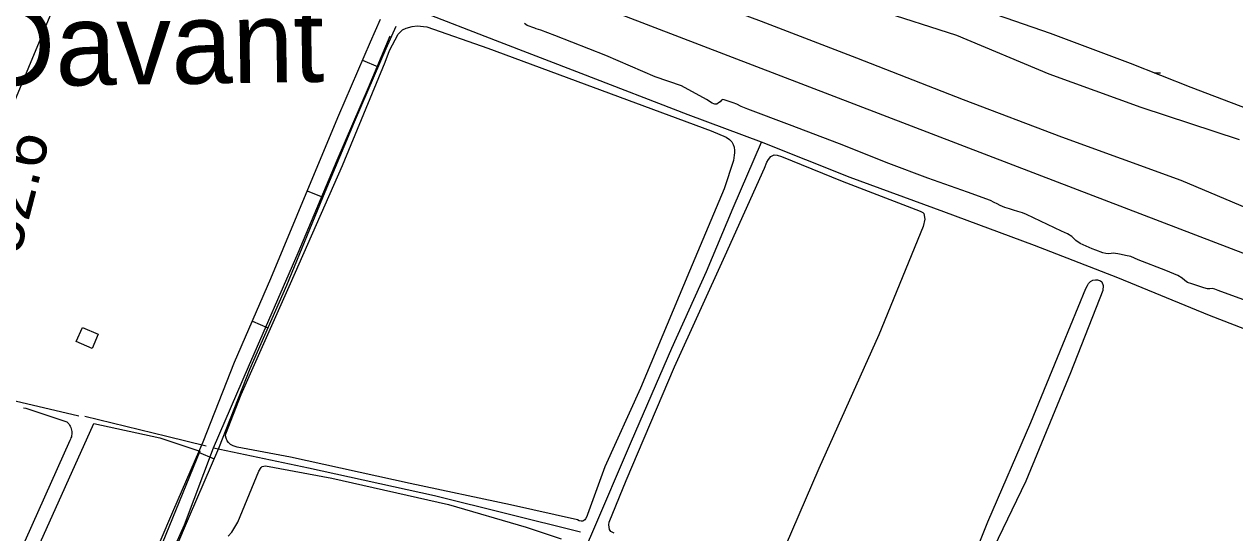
# Model space of a CAD drawing. Extents: x 3734862 to 3772949, y 391520 to 417239.
# Drawn here: x 3752854 to 3754991, y 406404 to 407302 of the extents above; entities that cross this region are included whole.
import ezdxf

# ---------------------------------------------------------------- set-up
doc = ezdxf.new("R2010")
doc.units = 0
for name, color, linetype in [('V-BLDG-OTLN', 7, 'Continuous'), ('V-LEVE-TOET', 7, 'Continuous'), ('V-RIVR-EDGE', 7, 'Continuous'), ('V-RIVR-RANG-IDEN', 7, 'Continuous'), ('V-ROAD-CNTR', 7, 'Continuous'), ('V-SITE-VEGE', 7, 'Continuous'), ('V-TOPO-GNAM-IDEN', 7, 'Continuous'), ('V-TOPO-SHOR', 7, 'Continuous'), ('V-WETL-SWMP', 7, 'Continuous')]:
    doc.layers.add(name, color=color, linetype=linetype)

msp = doc.modelspace()

# ---------------------------------------------------------------- linework, layer by layer
at = {"layer": 'V-BLDG-OTLN'}
msp.add_lwpolyline([(3752985.1, 406754.6), (3752974.2, 406729.5), (3752946.2, 406741.6), (3752957, 406766.7)], close=True, dxfattribs=at)
at = {"layer": 'V-LEVE-TOET'}
for points in [[(3754999.1, 407097.9), (3754825.4, 407154.9), (3754663, 407213.4), (3754500.4, 407282), (3754361.1, 407326.5), (3754221.2, 407383.9), (3754109.9, 407425.7), (3753959.5, 407484.8), (3753806.2, 407550.5), (3753704.5, 407588), (3753657.3, 407606.9), (3753619.4, 407620.9), (3753596.9, 407628.1), (3753555.2, 407645.4), (3753462.4, 407678.9), (3753326.4, 407734.2), (3753217.4, 407778), (3753108.8, 407824.9), (3752990.6, 407870.3), (3752879.7, 407923.1), (3752750.1, 407988.1)], [(3752834.4, 407836.3), (3752901.6, 407802.4), (3752979.2, 407767.2), (3753082, 407725.1), (3753199.8, 407678.9), (3753340.9, 407621.1), (3753467.3, 407574), (3753513.7, 407555.9), (3753536.1, 407547.8), (3753551.6, 407540.3), (3753569.2, 407526.4), (3753582.2, 407519.8), (3753594.9, 407515), (3753610.8, 407511.7), (3753622.8, 407506.9), (3753707.4, 407474.7), (3753843.2, 407425.5), (3753991.6, 407368.4), (3754154.7, 407306.8), (3754323.3, 407242.5), (3754511.5, 407168.9), (3754684.7, 407102.9), (3754895.8, 407026.4), (3755077, 406950.2)]]:
    msp.add_lwpolyline(points, dxfattribs=at)
at = {"layer": 'V-RIVR-EDGE'}
msp.add_spline([(3746931.7, 406550.4), (3746966.5, 406541.2), (3747000.3, 406533.5), (3747028.4, 406531.1), (3747049.2, 406530.6), (3747079.9, 406527.4), (3747121, 406521.9), (3747141.4, 406516.4), (3747167.6, 406506.4), (3747191.1, 406503.1), (3747219.1, 406497.2), (3747265.7, 406490.3), (3747293.2, 406486.2), (3747333.4, 406477.9), (3747365.5, 406463.8), (3747391.7, 406462), (3747413.4, 406460.5), (3747443.7, 406454.6), (3747492.5, 406444.5), (3747522.3, 406436.3), (3747568.9, 406426.3), (3747592.4, 406424.4), (3747623.1, 406416.2), (3747654.3, 406411.6), (3747685.5, 406405.6), (3747720.3, 406400.6), (3747756.5, 406392.3), (3747789, 406384.6), (3747817, 406380), (3747892.9, 406362.6), (3747922.3, 406361.6), (3747961.2, 406354.7), (3747996.4, 406343.8), (3748029.4, 406335.1), (3748075.1, 406323.3), (3748106.7, 406312.8), (3748130.6, 406304.1), (3748172.6, 406292.3), (3748240.4, 406277.2), (3748299.6, 406266.6), (3748356.6, 406256.6), (3748411.7, 406249.2), (3748447.9, 406247.7), (3748494.5, 406240.8), (3748519.8, 406230.8), (3748547.3, 406222.6), (3748571.3, 406220.8), (3748597.5, 406211.6), (3748627.8, 406208), (3748668.4, 406202), (3748718.6, 406189.6), (3748775.5, 406175.9), (3748839.3, 406164), (3748879, 406152.2), (3748973.5, 406125.3), (3749053.4, 406102.9), (3749137.9, 406082.8), (3749198.9, 406068.6), (3749236, 406058.6), (3749302, 406039.4), (3749349, 406026.2), (3749388.7, 406021.1), (3749433.5, 406017.9), (3749464.3, 406022.8), (3749481.9, 406024.1), (3749498.6, 406024), (3749517.6, 406018.6), (3749535.7, 406007.7), (3749563.6, 405977.8), (3749586.1, 405945.1), (3749596, 405927.5), (3749604.2, 405914.3), (3749617.2, 405907.1), (3749630.4, 405903.9), (3749645.3, 405906.1), (3749665.6, 405909.2), (3749678.7, 405908.7), (3749695, 405905.5), (3749706.3, 405898.7), (3749720.7, 405886.5), (3749732.5, 405871.5), (3749738.7, 405854.8), (3749753.2, 405846.2), (3749774, 405842), (3749792.1, 405842), (3749813.3, 405838.8), (3749847.7, 405834.2), (3749885.6, 405825.5), (3749900.1, 405826.4), (3749915.5, 405827.2), (3749934.5, 405825.8), (3749947.6, 405819), (3749970.6, 405799), (3749987.3, 405784.1), (3750009.8, 405773.6), (3750059.5, 405759.9), (3750107, 405745.8), (3750154, 405729.4), (3750199.6, 405709), (3750231.7, 405693), (3750274.6, 405679.8), (3750310.7, 405673), (3750392.1, 405645.6), (3750475.2, 405615.1), (3750529.8, 405598.7), (3750581.4, 405585), (3750627, 405575.9), (3750680.8, 405565.3), (3750753.5, 405551.1), (3750814.6, 405541.5), (3750862, 405533.2), (3750908.6, 405520.5), (3750940.2, 405509.1), (3751006.2, 405492.6), (3751057.7, 405483), (3751104.2, 405473.9), (3751120.9, 405467.5), (3751139, 405460.2), (3751152.1, 405459.7), (3751173.4, 405464.2), (3751184.7, 405472.8), (3751191.5, 405488.6), (3751201.5, 405494.9), (3751211.4, 405495.3), (3751247.6, 405482.1), (3751275.2, 405477.5), (3751308.6, 405471.5), (3751332.1, 405471), (3751351.6, 405477.8), (3751362.9, 405490.8), (3751371.6, 405512.1), (3751377.4, 405519.3), (3751384.7, 405520.2), (3751391.5, 405520.2), (3751395.5, 405510.7), (3751412.9, 405429.2), (3751420.1, 405404.8), (3751435.9, 405384.9), (3751452.2, 405375.8), (3751476.1, 405370.3), (3751504.6, 405369.3), (3751526.7, 405372), (3751559.3, 405380), (3751596, 405393.5), (3751605.9, 405397.1), (3751625.8, 405394.3), (3751637.1, 405390.7), (3751648.4, 405390.7), (3751658.8, 405393.4), (3751667.4, 405398.8), (3751681.5, 405412.7), (3751695.1, 405426.3), (3751707.7, 405426.7), (3751725.8, 405423.9), (3751730.8, 405416.7), (3751734.3, 405395.9), (3751740.2, 405377.3), (3751752.8, 405362.8), (3751765.9, 405348.8), (3751785.7, 405336.1), (3751805.2, 405331), (3751839.5, 405323.3), (3751857.6, 405320.1), (3751873, 405313.2), (3751892.4, 405299.2), (3751914, 405291.4), (3751951.1, 405285), (3751975.1, 405278.2), (3752049.2, 405261.3), (3752098, 405248), (3752154.5, 405233.4), (3752211, 405224.2), (3752273.8, 405213.7), (3752378.2, 405197.1), (3752467.7, 405177), (3752559, 405159.6), (3752595.6, 405150.9), (3752628.1, 405143.2), (3752650.2, 405140.4), (3752661.6, 405143.1), (3752673.3, 405152.1), (3752681, 405155.7), (3752696.4, 405157.5), (3752729.4, 405147.9), (3752742, 405142), (3752754.7, 405138.8), (3752779.5, 405135.1), (3752815.3, 405129.6), (3752862.3, 405123.6), (3752908.4, 405120.8), (3752951.3, 405119.8), (3753012.8, 405109.2), (3753057.5, 405101.9), (3753115.4, 405090.4), (3753167.4, 405077.2), (3753182.3, 405070.4), (3753206.7, 405060.4), (3753226.5, 405055.3), (3753255.5, 405048.9), (3753304.7, 405032.5), (3753353.5, 405017), (3753421.7, 404999.2), (3753465.1, 404991.4), (3753523, 404980), (3753594.8, 404964.9), (3753636.4, 404955.3), (3753690.2, 404945.7), (3753739.5, 404941.9), (3753767.9, 404943.2), (3753785.1, 404940), (3753815.8, 404930.9), (3753841.6, 404926.3), (3753859.2, 404927.2), (3753877.8, 404929.4), (3753891.8, 404929.8), (3753901.7, 404928.4), (3753904, 404921.6), (3753905.3, 404911.7), (3753917, 404899), (3753933.3, 404892.6), (3753947.3, 404890.3), (3753960.4, 404891.6), (3753976.3, 404893.9), (3754002, 404893.8), (3754049.5, 404885.1), (3754089.7, 404876.9), (3754120.5, 404875.9), (3754150.7, 404870.8), (3754176.5, 404864), (3754209.9, 404855.3), (3754242.5, 404851.6), (3754266.9, 404853.4), (3754292.2, 404851.5), (3754310.7, 404845.6), (3754338.7, 404831.9), (3754383.5, 404817.8), (3754438.6, 404804.1), (3754489.7, 404795.4), (3754530.8, 404792.6), (3754550.3, 404790.7), (3754575.1, 404771.2), (3754599, 404761.2), (3754636.1, 404749.4), (3754674.5, 404741.6), (3754712.4, 404736.1), (3754756.7, 404727.8), (3754793.4, 404725.5), (3754829.1, 404728.1), (3754852.1, 404731.2), (3754868.4, 404730.7), (3754889.7, 404724.3), (3754915.9, 404721.1), (3754948.9, 404716.9), (3755000.4, 404712.3), (3755032.1, 404707.7), (3755059.6, 404695.9), (3755083.6, 404691.7), (3755098, 404686.7), (3755130.1, 404676.7), (3755182, 404656.7), (3755242.1, 404641.1), (3755310.8, 404628.3), (3755363.2, 404610.6), (3755405.7, 404594.6), (3755426, 404590), (3755447.7, 404589.5), (3755470.3, 404588.6), (3755506.5, 404580.8), (3755557.5, 404557.6), (3755580.6, 404548.1), (3755586.9, 404548.1), (3755593.7, 404550.7), (3755601.4, 404550.3), (3755602.7, 404543), (3755611.3, 404537.1), (3755640.2, 404524), (3755702.1, 404495.3)], degree=3, dxfattribs=at)
at = {"layer": 'V-ROAD-CNTR'}
for p, q in [((3753451.5, 407238.3), (3753479, 407226.4)), ((3753353.7, 407008), (3753381.4, 406996.5)), ((3753256.9, 406777.8), (3753284.4, 406765.8)), ((3753162.1, 406546.5), (3753189.6, 406534.6))]:
    msp.add_line(p, q, dxfattribs=at)
for points in [[(3752768.1, 407776.5), (3753298.9, 407554.5), (3753550, 407456.3), (3754642.2, 407037.4), (3755877.8, 406563.8), (3756721.3, 406238.9), (3757042.5, 406117.5), (3757443.2, 405947.2), (3757798.3, 405767), (3758154.5, 405553)], [(3752854.4, 405853.6), (3752854.5, 405853.6), (3752861.6, 405864.5), (3752868.4, 405875.5), (3752875.1, 405886.6), (3752881.6, 405897.8), (3752887.8, 405909.1), (3752893.7, 405920.2), (3752921.4, 405983.7), (3752955.6, 406065.2), (3753006.9, 406185.5), (3753064.9, 406320.1), (3753118.4, 406445.3), (3753170.1, 406565), (3753225.3, 406705.6), (3753289.8, 406853.2), (3753357.6, 407017.4), (3753409.5, 407141), (3753465.5, 407270.9), (3753483.2, 407310.4)], [(3753092.5, 406308.2), (3753146, 406433.4), (3753197.8, 406553.5), (3753253, 406694.1), (3753317.5, 406841.5), (3753385.3, 407005.9), (3753437.1, 407129.2), (3753493, 407258.8), (3753510.6, 407298.2)]]:
    msp.add_lwpolyline(points, dxfattribs=at)
at = {"layer": 'V-SITE-VEGE'}
for points in [[(3753830.9, 406427.1), (3753712.3, 406453.7), (3753535.7, 406491.6), (3753324.3, 406537.9), (3753230.2, 406555.4), (3753222.9, 406557.5), (3753218.3, 406560.3), (3753214.9, 406563.5), (3753212.7, 406566.5), (3753210.7, 406571.5), (3753209.8, 406575.6), (3753210.3, 406578.9), (3753237.2, 406648.1), (3753324, 406844.3), (3753415.8, 407052.4), (3753491.4, 407234.9), (3753498.7, 407255.3), (3753514, 407284.1), (3753522.2, 407291.9), (3753528.3, 407294.7), (3753538.9, 407297.6), (3753547.6, 407299.1), (3753565.1, 407297), (3753672.3, 407259.7), (3753858.4, 407190.5), (3754066.9, 407113.4), (3754093.3, 407102.4), (3754099.2, 407098.2), (3754103.2, 407093.9), (3754105.5, 407089.3), (3754107.1, 407084.7), (3754107.8, 407078.6), (3754107.9, 407074.9), (3754107.5, 407070.5), (3754106.3, 407061.3), (3754089.9, 407011.1), (3754028.6, 406865.9), (3753941.8, 406659.7), (3753878.8, 406520.5), (3753848.6, 406436.6), (3753847, 406432.8), (3753845, 406428.9), (3753843.5, 406427.1), (3753842.1, 406425.8), (3753839.9, 406424.8), (3753837.3, 406424.6), (3753833.7, 406425.2)], [(3752742.1, 406073.7), (3752877.3, 406375), (3752976.9, 406597.4), (3753093.7, 406571.9), (3753164, 406548.5), (3753068, 406312.2), (3752948.2, 406039.1), (3752926.7, 405992.9)]]:
    msp.add_lwpolyline(points, close=True, dxfattribs=at)
for points in [[(3753895.5, 406403.9), (3753889.5, 406406.6), (3753888.2, 406408.1), (3753887.5, 406410.1), (3753886.3, 406418.3), (3753886.6, 406423.2), (3753916.8, 406496.8), (3754001.7, 406696.9), (3754091.5, 406893.4), (3754160.9, 407048), (3754165.2, 407058.1), (3754167.7, 407062.9), (3754172.2, 407068.3), (3754177.9, 407071.2), (3754182.9, 407070.8), (3754190.6, 407068.1), (3754298.1, 407024.8), (3754435.4, 406971.6), (3754440, 406969.5), (3754441.3, 406968.4), (3754441.8, 406967.6), (3754443.7, 406957.8), (3754440.9, 406944.6), (3754362.6, 406753.8), (3754256.8, 406517.8), (3754186.3, 406354)], [(3754496, 406277.5), (3754554.8, 406423.7), (3754631.1, 406599), (3754687.1, 406736.4), (3754728.1, 406835.4), (3754730.6, 406840.4), (3754732.9, 406844.2), (3754735.9, 406847.5), (3754740.5, 406849.8), (3754745, 406850.8), (3754748.6, 406850.8), (3754754, 406849), (3754756.3, 406847), (3754758.5, 406840.8), (3754758.2, 406832), (3754700.9, 406686.3), (3754622.1, 406495.7), (3754565, 406377.4)], [(3752853.3, 406624.7), (3752857.3, 406624.1), (3752929.7, 406599.9), (3752931.4, 406598.2), (3752932.9, 406596.4), (3752934.3, 406594.5), (3752935.5, 406592.4), (3752936.4, 406590.2), (3752937.2, 406588), (3752937.8, 406585.7), (3752938.2, 406583.3), (3752938.3, 406581), (3752938.3, 406578.6), (3752938, 406576.2), (3752937.5, 406573.9), (3752936.8, 406571.7), (3752935.9, 406569.5), (3752934.8, 406567.4), (3752845.1, 406367.1)], [(3753214, 406398.3), (3753220.7, 406405.4), (3753231.6, 406423.1), (3753268.6, 406512.8), (3753272.2, 406519.4), (3753274.4, 406521.4), (3753280.2, 406522.6), (3753397.2, 406500.5), (3753603.3, 406454.4), (3753740.4, 406414.4), (3753802.1, 406393.9)]]:
    msp.add_lwpolyline(points, dxfattribs=at)
at = {"layer": 'V-TOPO-SHOR'}
for points in [[(3752283.8, 405852.7), (3752325.3, 405953.3), (3752388.6, 406108.2), (3752439.7, 406231.4), (3752525.7, 406430.3), (3752569.4, 406536.6), (3752633.1, 406684.9), (3752685.7, 406811.5), (3752744.1, 406945.7), (3752794.2, 407063.1), (3752840.7, 407173.8), (3752906.2, 407330.7), (3752958.4, 407455.7), (3752990.2, 407528), (3752997, 407542.9)], [(3754155.6, 407093.3), (3754026.2, 407142), (3753837, 407214.5), (3753686, 407273.2), (3753552.5, 407324.6)], [(3753968.1, 407209.1), (3753880.5, 407246.5), (3753790.8, 407282), (3753765.9, 407291.3), (3753758.1, 407293.6), (3753755.5, 407294.6), (3753741.8, 407299.2), (3753737.1, 407303.1)], [(3753188.6, 406554.5), (3753250, 406697.2), (3753337.8, 406898.6), (3753406.8, 407061.6), (3753462, 407190.2), (3753500.4, 407281.3)], [(3755011.5, 406813.5), (3754961.6, 406831.6), (3754955.5, 406834.4), (3754950.6, 406835.2), (3754946.7, 406834.7), (3754942.7, 406834.8), (3754936.1, 406836.7), (3754930.6, 406838.6), (3754924, 406840.9), (3754914.7, 406843.8), (3754907.4, 406846.1), (3754902.5, 406849.6), (3754898.1, 406853.7), (3754890.1, 406858.6), (3754869.2, 406867), (3754820.4, 406886), (3754807.3, 406891.7), (3754797.9, 406893.8), (3754790.2, 406895.6), (3754784.6, 406896.8), (3754780.5, 406897.4), (3754776.9, 406897.8), (3754772.6, 406897.1), (3754768, 406896.6), (3754763.4, 406897.2), (3754758.1, 406898.6), (3754745.5, 406902.8), (3754739.3, 406905.4), (3754717.9, 406914.5), (3754710.5, 406920), (3754707.7, 406922.7), (3754703.2, 406927.2), (3754695.7, 406932.1), (3754685, 406936.8), (3754647.9, 406954), (3754623.2, 406965.9), (3754616.1, 406968.6), (3754607.7, 406971.5), (3754600.4, 406973.6), (3754592.9, 406976.1), (3754585.2, 406978.5), (3754576.6, 406982), (3754571.5, 406984.8), (3754566.4, 406987.4), (3754559.4, 406990.6), (3754519, 407005.5), (3754449, 407029.9), (3754380.4, 407056.2), (3754293.2, 407090.4), (3754204.7, 407124.1), (3754131.4, 407152), (3754119.5, 407156.6), (3754112, 407160.6), (3754105.6, 407163), (3754089.5, 407168.2), (3754087.5, 407168.6), (3754085.1, 407167.4), (3754082.3, 407164.8), (3754079.9, 407163), (3754076.4, 407160.9), (3754073.1, 407160.9), (3754071.3, 407161.5), (3754068.7, 407162.6), (3754058.7, 407169), (3754014.5, 407193.1), (3753968.1, 407209.1)], [(3753546.2, 405649.6), (3753577.8, 405723.4), (3753585.3, 405742.5), (3753593.7, 405764.3), (3753596, 405775.5), (3753596, 405786.4), (3753598.8, 405804.8), (3753641.9, 405913.3), (3753714.5, 406081.8), (3753780.8, 406229.5), (3753855.9, 406402.4), (3753925.8, 406566.3), (3753997.5, 406730), (3754058.5, 406865.1), (3754105.6, 406977.6), (3754155.6, 407093.3)], [(3755089.1, 406732.7), (3754946.1, 406787.9), (3754784.4, 406854.1), (3754637.6, 406911.3), (3754477.1, 406970.8), (3754311.9, 407031.5), (3754155.6, 407093.3)], [(3751885.7, 406852.3), (3752046.3, 406819), (3752271.4, 406768.4), (3752441.8, 406729.1), (3752633.1, 406684.9), (3752828.5, 406639.7), (3752950.7, 406610.8)], [(3752961.4, 406610.1), (3753106, 406574.8), (3753175.5, 406557.6)], [(3752878.1, 405785.5), (3752915.6, 405874.3), (3752927, 405902.8), (3752929.6, 405914.8), (3752929.8, 405926.6), (3752931.9, 405941), (3752963.7, 406020.6), (3753022.4, 406154.9), (3753070.8, 406270.1), (3753136.9, 406418.2), (3753188.6, 406554.5)], [(3753188.6, 406554.5), (3753355.9, 406518.9), (3753578.5, 406470.1), (3753836.1, 406406.3)]]:
    msp.add_lwpolyline(points, dxfattribs=at)
at = {"layer": 'V-WETL-SWMP'}
msp.add_line((3754848.8, 407215.7), (3754859.6, 407215.8), dxfattribs=at)
msp.add_lwpolyline([(3755026.6, 407147.1), (3754914.1, 407190.1), (3754806.6, 407232.2), (3754665.3, 407285.3), (3754554.9, 407323.8)], dxfattribs=at)

# ---------------------------------------------------------------- texts
at = {"layer": 'V-RIVR-RANG-IDEN'}
msp.add_text('R-52.6', height=83, rotation=75.4641, dxfattribs=at).set_placement((3752816.5, 406779))
at = {"layer": 'V-TOPO-GNAM-IDEN'}
msp.add_text('Davant', height=145, rotation=0.8376, dxfattribs=at).set_placement((3752770, 407191.2))

doc.saveas('drawing.dxf')
